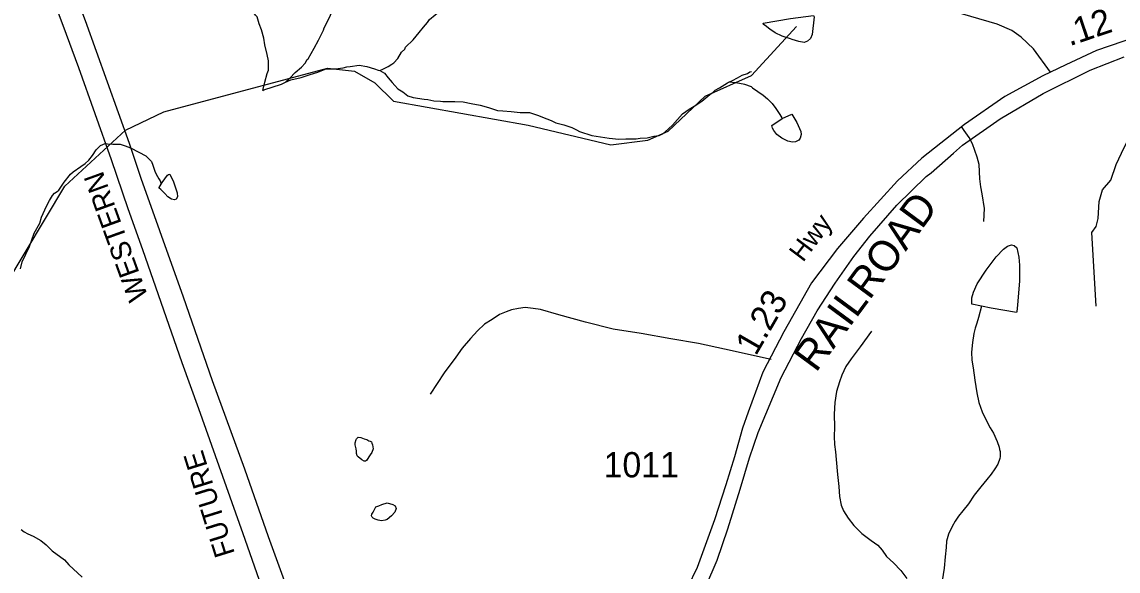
# Model space of a CAD drawing. Extents: x 2001466 to 2224147, y 644118 to 847247.
# Drawn here: x 2033577 to 2038995, y 714725 to 717442 of the extents above; entities that cross this region are included whole.
import ezdxf

# ---------------------------------------------------------------- set-up
doc = ezdxf.new("R2010")
doc.units = 0
for name, color, linetype in [('Exist Hydrographic Creek Single Shore', 7, 'Continuous'), ('Exist Hydrographic Misc Water Feature', 7, 'Continuous'), ('Exist Railroad Mainline', 7, 'Continuous'), ('Exist Railroad Mainline Label', 7, 'Continuous'), ('Exist Road Non-System Type 51', 7, 'Continuous'), ('Exist Road Secondary Mileage Hundredths English Label', 7, 'Continuous'), ('Exist Road Secondary Type 51 Attributed', 7, 'Continuous'), ('Exist Road Secondary Type 51 Label', 7, 'Continuous'), ('Exist Road Secondary Type 51 Number Label', 7, 'Continuous'), ('Prop Road Primary Interstate Projected', 7, 'Continuous'), ('Prop Road Primary Interstate Projected Label', 7, 'Continuous')]:
    doc.layers.add(name, color=color, linetype=linetype)

msp = doc.modelspace()

# ---------------------------------------------------------------- linework, layer by layer
at = {"layer": 'Exist Hydrographic Creek Single Shore'}
msp.add_line((2037182.4, 717177.1), (2037404.9, 717419.1), dxfattribs=at)
msp.add_lwpolyline([(2031647.8, 714764), (2032097.9, 714771.2), (2032222.8, 714847.3), (2032322.9, 714956.9), (2032663.9, 715087.8), (2032971.9, 715373.5), (2033254.8, 715915.6), (2033497, 716140.4), (2033788, 716629.9), (2034088, 716906), (2034278.9, 716997.2), (2035087, 717213.6), (2035220.9, 717197.9), (2035320.9, 717140), (2035413, 717049.6), (2036079, 716931), (2036486.9, 716834), (2036671, 716856.5), (2036770.9, 716900.5), (2036954, 717074), (2037182.4, 717177.1)], dxfattribs=at)
at = {"layer": 'Exist Hydrographic Misc Water Feature'}
for points in [[(2034879.3, 717143.2), (2034901, 717163.2), (2034927, 717191.2), (2034959, 717217.2), (2034977.1, 717237.2), (2034987.1, 717255.2), (2034991, 717259.2), (2035020.9, 717311.3), (2035042.9, 717351.3), (2035066.9, 717401.3), (2035071, 717413.3), (2035098.9, 717467.2), (2035113, 717503.3), (2035132.9, 717547.3), (2035146.8, 717573.3), (2035160.8, 717593.3), (2035168.8, 717613.3), (2035172.9, 717623.3), (2035176.8, 717629.3), (2035184.8, 717639.3)], [(2035345.1, 717201.5), (2035361.1, 717207.5), (2035387.2, 717221.5), (2035405, 717233.5), (2035414.9, 717239.5), (2035434.9, 717261.5), (2035453, 717291.5), (2035469, 717307.5), (2035472.9, 717317.6), (2035511, 717353.5), (2035541, 717389.5), (2035560.8, 717415.5), (2035580.7, 717439.6), (2035590.8, 717453.6), (2035618.9, 717477.6), (2035650.9, 717503.6), (2035720.8, 717539.6), (2035754.6, 717559.6), (2035756.9, 717563.7)], [(2034767.3, 717103.2), (2034777.1, 717143.1), (2034789, 717187.1), (2034795, 717203.1), (2034795.2, 717249.1), (2034789, 717281.1), (2034777.1, 717329.1), (2034773, 717361.1), (2034760.9, 717403.1), (2034749, 717433.1), (2034739, 717467), (2034731, 717475), (2034725.1, 717485)], [(2037376, 717358.1), (2037333.9, 717372), (2037299.9, 717387.9), (2037273.9, 717405.9), (2037249.9, 717423.8), (2037241.9, 717429.8), (2037239.8, 717435.8), (2037375.8, 717458.1), (2037489.8, 717474.3), (2037491.8, 717466.3), (2037482, 717380.2), (2037474, 717360.3), (2037460, 717346.3), (2037443.8, 717340.2), (2037416, 717344.2), (2037384, 717354.2), (2037376, 717358.1)], [(2034879.3, 717143.2), (2034905.1, 717155.2), (2034957.2, 717167.2), (2035001.1, 717181.2), (2035039, 717193.3), (2035075.1, 717207.3), (2035093.1, 717209.3), (2035109.1, 717209.3), (2035127.2, 717209.3), (2035165.1, 717215.3), (2035183.1, 717219.3), (2035199.1, 717221.3), (2035243, 717227.4), (2035281.2, 717221.4), (2035319.1, 717209.4), (2035337.1, 717203.5), (2035345.1, 717201.5)], [(2035345.1, 717201.5), (2035369.1, 717187.5), (2035387.2, 717165.5), (2035407.1, 717141.5), (2035419.2, 717127.5), (2035435.2, 717111.5), (2035459.1, 717095.5), (2035485, 717075.5), (2035511, 717067.5), (2035565.2, 717059.6), (2035583, 717057.6), (2035613.1, 717051.6), (2035645.1, 717049.7), (2035657, 717047.7), (2035671.2, 717047.7), (2035717.1, 717047.8), (2035757.1, 717045.8), (2035797.1, 717037.7), (2035841.2, 717029.7), (2035883, 717017.8), (2035927.1, 717003.8), (2035953.1, 717001.9), (2035995.1, 716997.9), (2036039, 716993.9), (2036085.2, 716993.9), (2036125.2, 716979.9), (2036171.1, 716962), (2036193, 716954), (2036215, 716942), (2036255.2, 716932.1), (2036295.1, 716920.1), (2036317.1, 716908.1), (2036333.1, 716900.1), (2036393.2, 716880.1), (2036479.1, 716866.2), (2036527.1, 716862.2), (2036561.1, 716864.2), (2036595.1, 716864.2), (2036613, 716864.2), (2036633.1, 716866.2), (2036667.1, 716868.3), (2036700.9, 716876.3), (2036727, 716880.3), (2036739.1, 716886.3), (2036754.9, 716896.3), (2036793, 716930.4), (2036841, 716986.4), (2036875, 717010.4), (2036907, 717030.4), (2036937, 717050.4), (2036956.8, 717066.4), (2036976.7, 717082.5), (2036992.7, 717094.5), (2037002.8, 717104.5), (2037024.7, 717116.5), (2037064.9, 717140.5), (2037070.9, 717143.5)], [(2037070.9, 717143.5), (2037088.9, 717152.5), (2037112.9, 717164.5), (2037136.9, 717178.5), (2037162.7, 717186.6), (2037174.6, 717194.6), (2037182.8, 717196.6)], [(2034767.3, 717103.2), (2034773.2, 717105.2), (2034859.2, 717133.2), (2034879.3, 717143.2)], [(2037182.4, 717121.3), (2037150.4, 717132), (2037105.7, 717140), (2037070.9, 717143.5)], [(2037182.4, 717121.3), (2037188.3, 717115.7), (2037240.6, 717079.9), (2037262.6, 717062), (2037284.5, 717038), (2037302.6, 717014), (2037322.7, 716984.1), (2037332.7, 716968.1), (2037334.8, 716964.1)], [(2037334.8, 716964.1), (2037382.7, 716986.1), (2037406.7, 716944.2), (2037426.8, 716900.3), (2037428.9, 716884.3), (2037422.7, 716866.3), (2037417, 716856.2), (2037401, 716848.2), (2037385, 716846.2), (2037362.8, 716852.1), (2037332.9, 716866.1), (2037308.7, 716884), (2037292.7, 716904), (2037286.8, 716916), (2037282.9, 716930), (2037334.8, 716964.1)], [(2033569.8, 716220.6), (2033577.8, 716254.6), (2033613.9, 716330.6), (2033637.7, 716396.6), (2033665.8, 716446.6), (2033673.8, 716476.6), (2033697.7, 716530.6), (2033713.7, 716558.6), (2033727.5, 716582.6), (2033737.5, 716594.6), (2033751.5, 716602.6), (2033759.7, 716608.6), (2033785.5, 716648.6), (2033817.5, 716688.7), (2033829.6, 716700.7), (2033867.5, 716726.6), (2033889.7, 716740.6), (2033907.5, 716758.6), (2033925.4, 716780.6), (2033943.4, 716808.7), (2033965.5, 716830.7), (2033987.5, 716840.7)], [(2033987.5, 716840.7), (2033999.4, 716838.7), (2034025.4, 716836.7), (2034061.5, 716836.8), (2034087.5, 716828.8), (2034113.4, 716818.8), (2034155.4, 716796.8), (2034189.5, 716778.8), (2034217.3, 716750.8), (2034223.5, 716732.8), (2034233.5, 716702.8), (2034239.5, 716688.8), (2034253.4, 716664.9), (2034259.4, 716654.9), (2034265.5, 716638.9)], [(2034265.5, 716638.9), (2034269.6, 716646.9), (2034295.5, 716682.9), (2034301.4, 716686.9), (2034307.4, 716688.9), (2034325.4, 716650.9), (2034335.7, 716620.9), (2034343.7, 716597), (2034345.5, 716577), (2034339.6, 716565), (2034331.6, 716561), (2034315.6, 716564.9), (2034297.5, 716576.9), (2034283.6, 716592.9), (2034269.6, 716606.9), (2034263.5, 716612.9), (2034255.5, 716618.9), (2034255.5, 716622.9), (2034265.5, 716638.9)], [(2038320.2, 716036), (2038272.3, 716046), (2038272, 716076), (2038280, 716104), (2038298.1, 716145.9), (2038342, 716214.1), (2038391.8, 716280.1), (2038427.7, 716318.2), (2038447.6, 716332.2), (2038467.7, 716338.3), (2038481.6, 716336.3), (2038493.7, 716324.3), (2038503.8, 716278.4), (2038507.9, 716238.4), (2038507.9, 716198.3), (2038508.1, 716160.4), (2038498.2, 716040.4), (2038494.3, 716008.4), (2038492.3, 716004.4), (2038368.2, 716026.1), (2038320.2, 716036)], [(2038320.2, 716036), (2038304.4, 715980.1), (2038296.4, 715952), (2038288.5, 715926), (2038282.5, 715900), (2038274.5, 715855.9), (2038270.6, 715808), (2038272.7, 715768), (2038278.8, 715730), (2038286.8, 715670), (2038297.1, 715606.1), (2038307.1, 715558.1), (2038323.1, 715512.2), (2038345.3, 715464.1), (2038363.3, 715434.2), (2038379.3, 715406.3), (2038397.3, 715366.3), (2038407.6, 715338.3), (2038409.4, 715326.3), (2038411.5, 715316.3), (2038411.7, 715292.4), (2038409.6, 715282.4), (2038399.6, 715254.3), (2038385.6, 715230.3), (2038367.8, 715204.3), (2038345.7, 715178.2), (2038315.9, 715142.2), (2038283.9, 715100.2), (2038256.1, 715058.1), (2038228.2, 715022), (2038206, 714996), (2038190.2, 714972), (2038174.2, 714946), (2038156.4, 714907.9), (2038146.4, 714871.9), (2038144.5, 714841.9), (2038140.4, 714795.9), (2038134.7, 714739.9), (2038124.8, 714675.9)], [(2037776.4, 715911.1), (2037720.7, 715835), (2037674.7, 715774.9), (2037648.9, 715736.8), (2037629, 715694.8), (2037617.1, 715660.8), (2037603.2, 715612.8), (2037595.2, 715558.8), (2037591.3, 715500.7), (2037593.3, 715436.8), (2037591.5, 715390.8), (2037593.5, 715350.8), (2037597.6, 715314.8), (2037601.7, 715276.8), (2037607.9, 715202.9), (2037614, 715142.9), (2037617.9, 715092.9), (2037626.1, 715050.9), (2037638, 715023), (2037660.2, 714986.9), (2037688.3, 714951), (2037728.5, 714911.2), (2037774.4, 714875.2), (2037806.6, 714853.3), (2037828.5, 714827.4), (2037850.7, 714797.3), (2037884.7, 714765.5), (2037920.6, 714727.5), (2037950.7, 714687.6)], [(2035298, 715299.7), (2035280.1, 715271.8), (2035274.2, 715267.7), (2035268.2, 715267.7), (2035256.1, 715275.7), (2035238.1, 715289.6), (2035234, 715295.6), (2035230.1, 715305.7), (2035230.1, 715317.7), (2035228, 715329.7), (2035223.9, 715349.7), (2035223.9, 715359.7), (2035228, 715375.7), (2035230.1, 715379.7), (2035238.1, 715387.7), (2035252, 715385.7), (2035268, 715379.7), (2035282, 715375.7), (2035292, 715369.7), (2035298, 715367.7), (2035304.1, 715363.7), (2035306, 715357.7), (2035310.1, 715349.7), (2035312.1, 715329.7), (2035306, 715311.7), (2035298, 715299.7)], [(2035312.3, 715015.7), (2035326.3, 715041.8), (2035340.2, 715047.7), (2035356.2, 715053.8), (2035382, 715061.8), (2035410.1, 715053.8), (2035422.2, 715047.8), (2035426.3, 715033.8), (2035420.2, 715015.8), (2035404.2, 714997.9), (2035382.2, 714979.8), (2035372.2, 714975.8), (2035354.4, 714973.8), (2035338.2, 714975.8), (2035322.2, 714981.8), (2035312.3, 714985.7), (2035308.2, 714991.8), (2035304.3, 714997.8), (2035306.2, 715005.8), (2035312.3, 715015.7)], [(2033572.5, 714930.7), (2033588.5, 714918.8), (2033606.5, 714908.8), (2033632.5, 714896.8), (2033670.5, 714876.8), (2033696.7, 714854.8), (2033726.7, 714824.8), (2033786.7, 714780.9), (2033808.7, 714754.9), (2033874.7, 714694.9)]]:
    msp.add_lwpolyline(points, dxfattribs=at)
at = {"layer": 'Exist Railroad Mainline'}
msp.add_lwpolyline([(2036956.5, 714647.9), (2037012.7, 714778.3), (2037066.6, 714934.3), (2037127.3, 715129.2), (2037173.4, 715285.6), (2037215.9, 715410.5), (2037329.4, 715682.8), (2037429.2, 715875.3), (2037508, 716011.7), (2037596.6, 716149.4), (2037689.4, 716281.6), (2037768.4, 716381.4), (2037900.8, 716534.6), (2038045.9, 716677.7), (2038070.2, 716695.3), (2038181.2, 716793.1), (2038225.5, 716832), (2038412.6, 716962.5), (2038624.7, 717088.3), (2038856.6, 717203.1), (2039024.6, 717269.6)], dxfattribs=at)
at = {"layer": 'Exist Road Non-System Type 51'}
for points in [[(2038886.8, 716035.7), (2038865.3, 716400.3), (2038886.8, 716429.1), (2038896.4, 716469.9), (2038901.2, 716553.8), (2038918, 716611.4), (2038958.7, 716659.4), (2038985.1, 716736.1), (2039011.5, 716792.5), (2039042.6, 716857.3), (2039112.1, 716924.4), (2039181.7, 716970), (2039229.6, 717030), (2039301.5, 717166.7), (2039335.1, 717257.8), (2039361.4, 717337), (2039368.6, 717387.3), (2039358.3, 717438.9)], [(2038274.4, 716838.6), (2038259.4, 716869.3), (2038233.3, 716905.2), (2038220.5, 716924)], [(2038330.8, 716453.9), (2038334.5, 716519.3), (2038323.4, 716590.8), (2038316, 716626.5), (2038311.1, 716666), (2038308.6, 716736.3), (2038298.7, 716772), (2038274.4, 716838.6)], [(2037280.3, 715770.8), (2037049, 715823.2), (2036921.4, 715851.5), (2036783.5, 715873.7), (2036637.6, 715900.1), (2036499.6, 715922.3), (2036361.7, 715956.7), (2036229.9, 715992.8), (2036140, 716019), (2036103.9, 716023.2), (2036064, 716029.2), (2036031.9, 716023.2), (2035995.9, 716017.4), (2035969.9, 716007.3), (2035937.9, 715993.5), (2035901.8, 715969.5), (2035863.9, 715945.6), (2035827.8, 715913.6), (2035793.6, 715875.7), (2035753.5, 715827.9), (2035721.4, 715783.9), (2035663.4, 715705.9), (2035595, 715600.1)]]:
    msp.add_lwpolyline(points, dxfattribs=at)
at = {"layer": 'Exist Road Secondary Type 51 Attributed'}
for points in [[(2042808.8, 718789.4), (2042738.6, 718672.9), (2042631.7, 718468.5), (2042477, 718199.5), (2042379.6, 718067), (2042347.7, 718028.9), (2042295.5, 717983.2), (2042180.6, 717904.9), (2042022.7, 717828.3), (2041824.8, 717750.1), (2041626.2, 717697.4), (2041414.4, 717646.3), (2041266, 717625.5), (2040788.2, 717588.8), (2040394.5, 717558.5), (2039942.2, 717519.4), (2039683.4, 717494.6), (2039439.3, 717457.9), (2039153.7, 717390.9), (2038888.8, 717300.6), (2038737.3, 717229.6), (2038660.9, 717193.3)], [(2038660.9, 717193.3), (2038576.1, 717309.1), (2038516.4, 717366.5), (2038470, 717399.6), (2038397.1, 717430.5), (2037967.9, 717557.9), (2037656, 717692), (2037212.4, 717907.5), (2036931.6, 718035.2), (2036394.8, 718169.4), (2035904.9, 718285.9), (2035688.8, 718329), (2035508.5, 718319.4), (2035286.7, 718271.5), (2034932.5, 718190.1), (2034553.6, 718111.9), (2034121.2, 718025.7), (2033905.8, 717963.4), (2033645, 717854.8), (2033254.1, 717698.4), (2033041.9, 717616.1)], [(2038660.9, 717193.3), (2038622.8, 717175.3), (2038434.5, 717073.1), (2038235.1, 716934.2), (2038024.1, 716767.4), (2037904.4, 716655.6), (2037736.9, 716471.2), (2037607.3, 716320.4), (2037479.7, 716151.1), (2037342.7, 715908.8), (2037239.4, 715708.4), (2037165.8, 715511.7), (2037138.2, 715431.2), (2037098, 715290.6), (2037056.1, 715150.9), (2036999.9, 714977.6), (2036914.9, 714743), (2036819, 714544.8)]]:
    msp.add_lwpolyline(points, dxfattribs=at)
at = {"layer": 'Prop Road Primary Interstate Projected'}
for points in [[(2034875.3, 714675.6), (2034795.9, 714893.9), (2034678.1, 715229.1), (2034519.3, 715666.7), (2034374.6, 716080.1), (2034258.5, 716407.7), (2034166.2, 716667.5), (2034108, 716840.2), (2033890.9, 717447.1), (2033804.3, 717681), (2033760.2, 717789.8), (2033719.4, 717885.8)], [(2033648.7, 717765.1), (2033681.6, 717680.6), (2033722.4, 717576.1), (2033779.2, 717425.8), (2033855.8, 717215.9), (2034017.8, 716761.1), (2034100.9, 716518.4), (2034173.1, 716315), (2034367.6, 715756.7), (2034449.7, 715529.2), (2034669.1, 714910.1), (2034748.3, 714685.2)]]:
    msp.add_lwpolyline(points, dxfattribs=at)

# ---------------------------------------------------------------- texts
at = {"layer": 'Exist Railroad Mainline Label'}
msp.add_text('RAILROAD', height=150, rotation=53.5574, dxfattribs=at).set_placement((2037501.1, 715702.9))
at = {"layer": 'Exist Road Secondary Mileage Hundredths English Label'}
for s, rotation, p in [('.12', 18.5281, (2038754.4, 717321.1)), ('1.23', 60.0285, (2037204.5, 715785.4))]:
    msp.add_text(s, height=125, rotation=rotation, dxfattribs=at).set_placement(p)
at = {"layer": 'Exist Road Secondary Type 51 Label'}
msp.add_text('Hwy', height=95, rotation=52.8752, dxfattribs=at).set_placement((2037437.4, 716249.3))
at = {"layer": 'Exist Road Secondary Type 51 Number Label'}
msp.add_text('1011', height=125, dxfattribs=at).set_placement((2036451.9, 715188.5))
at = {"layer": 'Prop Road Primary Interstate Projected Label'}
for s, rotation, p in [('WESTERN', 109.9023, (2034201.9, 716081)), ('FUTURE', 107.3379, (2034630.3, 714811.5))]:
    msp.add_text(s, height=100, rotation=rotation, dxfattribs=at).set_placement(p)

doc.saveas('drawing.dxf')
